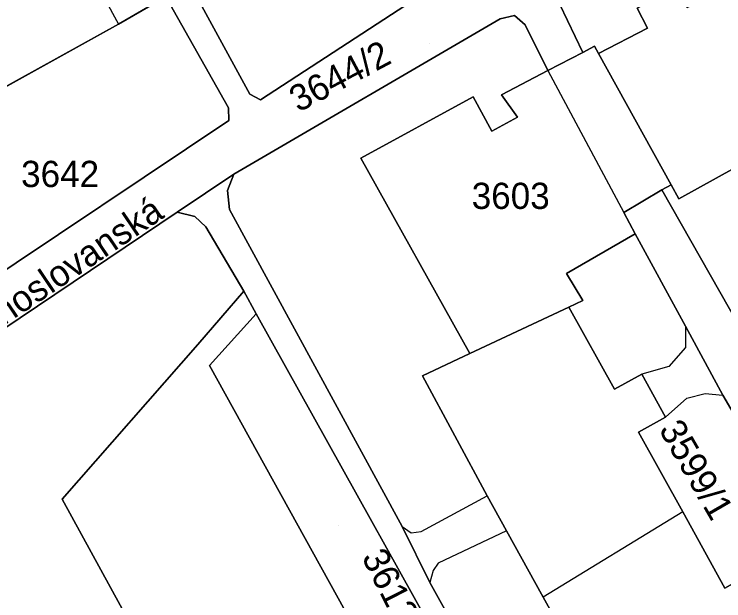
# Model space of a CAD drawing. Extents: x -262715 to -259381, y -1237238 to -1231182.
# Drawn here: x -261712.6 to -261658.4, y -1235940.1 to -1235895.4 of the extents above; entities that cross this region are included whole.
import ezdxf

# ---------------------------------------------------------------- set-up
doc = ezdxf.new("R2010")
doc.units = 0
for name, color, linetype in [('body_kn', 7, 'Continuous'), ('kladpar_druhypozemkov', 7, 'Continuous'), ('kladpar_hranice', 7, 'Continuous'), ('kladpar_parcelnecisla', 7, 'Continuous'), ('kladpar_plochy', 7, 'Continuous'), ('popisy', 7, 'Continuous'), ('zappar_hrandruhpozemk', 7, 'Continuous')]:
    doc.layers.add(name, color=color, linetype=linetype)

msp = doc.modelspace()

# ---------------------------------------------------------------- linework, layer by layer
at = {"layer": 'body_kn'}
for p, q in [((-261675.5, -1235895.7), (-261675.5, -1235895.7)), ((-261674.4, -1235895.46), (-261674.4, -1235895.46)), ((-261704.6, -1235896.11), (-261704.6, -1235896.11)), ((-261673.6, -1235896.15), (-261673.6, -1235896.15)), ((-261664.27, -1235896.41), (-261664.27, -1235896.41)), ((-261668.3, -1235897.8), (-261668.3, -1235897.8)), ((-261668.3, -1235897.8), (-261668.3, -1235897.8)), ((-261669.19, -1235898.27), (-261669.19, -1235898.27)), ((-261668, -1235898.35), (-261668, -1235898.35)), ((-261671.85, -1235899.65), (-261671.85, -1235899.65)), ((-261671.85, -1235899.65), (-261671.85, -1235899.65)), ((-261694.59, -1235901.44), (-261694.59, -1235901.44)), ((-261693.78, -1235901.89), (-261693.78, -1235901.89)), ((-261677.56, -1235901.66), (-261677.56, -1235901.66)), ((-261675.4, -1235901.49), (-261675.4, -1235901.49)), ((-261696.2, -1235902.49), (-261696.2, -1235902.49)), ((-261696.19, -1235903.45), (-261696.19, -1235903.45)), ((-261674.18, -1235903.2), (-261674.18, -1235903.2)), ((-261676.13, -1235904.26), (-261676.13, -1235904.26)), ((-261686.11, -1235906.33), (-261686.11, -1235906.33)), ((-261695.81, -1235907.56), (-261695.81, -1235907.56)), ((-261695.81, -1235907.56), (-261695.81, -1235907.56)), ((-261662.46, -1235908.35), (-261662.46, -1235908.35)), ((-261696.3, -1235908.79), (-261696.3, -1235908.79)), ((-261663.16, -1235908.74), (-261663.16, -1235908.74)), ((-261661.86, -1235909.43), (-261661.86, -1235909.43)), ((-261700.14, -1235910.44), (-261700.14, -1235910.44)), ((-261700.14, -1235910.44), (-261700.14, -1235910.44)), ((-261696.13, -1235910.23), (-261696.13, -1235910.23)), ((-261666.06, -1235910.46), (-261666.06, -1235910.46)), ((-261666.06, -1235910.46), (-261666.06, -1235910.46)), ((-261698.79, -1235910.77), (-261698.79, -1235910.77)), ((-261697.94, -1235911.57), (-261697.94, -1235911.57)), ((-261665.19, -1235912.1), (-261665.19, -1235912.1)), ((-261670.44, -1235915.11), (-261670.44, -1235915.11)), ((-261670.44, -1235915.11), (-261670.44, -1235915.11)), ((-261695.04, -1235916.46), (-261695.04, -1235916.46)), ((-261695.04, -1235916.46), (-261695.04, -1235916.46)), ((-261669.2, -1235917.18), (-261669.2, -1235917.18)), ((-261670.26, -1235917.68), (-261670.26, -1235917.68)), ((-261670.26, -1235917.68), (-261670.26, -1235917.68)), ((-261694.09, -1235918.19), (-261694.09, -1235918.19)), ((-261694.09, -1235918.19), (-261694.09, -1235918.19)), ((-261661.36, -1235919.14), (-261661.36, -1235919.14)), ((-261661.36, -1235919.14), (-261661.36, -1235919.14)), ((-261698.55, -1235920.54), (-261698.55, -1235920.54)), ((-261661.37, -1235920.76), (-261661.37, -1235920.76)), ((-261677.8, -1235921.23), (-261677.8, -1235921.23)), ((-261697.65, -1235922.13), (-261697.65, -1235922.13)), ((-261662.62, -1235922.22), (-261662.62, -1235922.22)), ((-261681.42, -1235922.93), (-261681.42, -1235922.93)), ((-261664.69, -1235922.79), (-261664.69, -1235922.79)), ((-261666.77, -1235923.94), (-261666.77, -1235923.94)), ((-261661.27, -1235924.63), (-261661.27, -1235924.63)), ((-261659.87, -1235924.26), (-261659.87, -1235924.26)), ((-261658.51, -1235924.39), (-261658.51, -1235924.39)), ((-261662.88, -1235926.08), (-261662.88, -1235926.08)), ((-261662.88, -1235926.08), (-261662.88, -1235926.08)), ((-261664.95, -1235927.23), (-261664.95, -1235927.23)), ((-261676.49, -1235932.07), (-261676.49, -1235932.07)), ((-261708.89, -1235932.33), (-261708.89, -1235932.33)), ((-261708.89, -1235932.33), (-261708.89, -1235932.33)), ((-261661.57, -1235933.29), (-261661.57, -1235933.29)), ((-261661.57, -1235933.29), (-261661.57, -1235933.29)), ((-261682.96, -1235934.42), (-261682.96, -1235934.42)), ((-261682.96, -1235934.42), (-261682.96, -1235934.42)), ((-261682.27, -1235934.89), (-261682.27, -1235934.89)), ((-261681.52, -1235934.8), (-261681.52, -1235934.8)), ((-261675.01, -1235934.73), (-261675.01, -1235934.73)), ((-261675.01, -1235934.73), (-261675.01, -1235934.73)), ((-261680.22, -1235937.21), (-261680.22, -1235937.21)), ((-261680.6, -1235937.76), (-261680.6, -1235937.76)), ((-261680.87, -1235938.67), (-261680.87, -1235938.67)), ((-261672.21, -1235939.8), (-261672.21, -1235939.8))]:
    msp.add_line(p, q, dxfattribs=at)
at = {"layer": 'kladpar_druhypozemkov'}
for p, q in [((-261680.9, -1235897.56), (-261680.9, -1235897.56)), ((-261709.22, -1235907.11), (-261709.22, -1235907.11)), ((-261674.01, -1235908.35), (-261674.01, -1235908.35)), ((-261658.84, -1235931.29), (-261658.84, -1235931.29)), ((-261687.81, -1235934.34), (-261687.81, -1235934.34))]:
    msp.add_line(p, q, dxfattribs=at)
at = {"layer": 'kladpar_hranice'}
for points in [[(-261691.43, -1235863.79), (-261681.28, -1235881.5), (-261681.98, -1235883.56), (-261682.9, -1235883.79), (-261699.17, -1235893.03), (-261700.98, -1235894), (-261704.6, -1235896.11), (-261722.66, -1235906.12), (-261725.03, -1235907.42), (-261733.37, -1235912.02), (-261736.22, -1235907.1), (-261738.92, -1235908.7), (-261745.38, -1235896.97), (-261752.86, -1235901), (-261771.78, -1235865.86), (-261773.04, -1235863.66), (-261799.8, -1235816.48), (-261785.52, -1235807.84), (-261785.53, -1235785.51), (-261788.57, -1235776.95), (-261785.71, -1235775.44), (-261771.63, -1235767.47), (-261769.96, -1235770.12)], [(-261691.43, -1235863.79), (-261688.13, -1235862.68), (-261686.52, -1235863.06), (-261685.24, -1235864.03), (-261675.49, -1235882.36), (-261674.8, -1235884.75), (-261675.09, -1235887.1), (-261676.1, -1235889.22), (-261677.57, -1235891.17), (-261679.91, -1235892.83), (-261693.78, -1235901.89), (-261694.59, -1235901.44), (-261699.17, -1235893.03), (-261682.9, -1235883.79), (-261681.98, -1235883.56), (-261681.28, -1235881.5), (-261691.43, -1235863.79)], [(-261715.67, -1235916.48), (-261696.19, -1235903.45), (-261696.2, -1235902.49), (-261700.98, -1235894), (-261699.17, -1235893.03), (-261694.59, -1235901.44), (-261693.78, -1235901.89), (-261679.91, -1235892.83), (-261677.57, -1235891.17), (-261663.48, -1235880.67), (-261658.37, -1235877.23)], [(-261650.85, -1235881.18), (-261664.12, -1235888.88), (-261666.06, -1235890.03), (-261670.4, -1235892.62), (-261671.2, -1235893.6), (-261670.95, -1235894.62), (-261669.19, -1235898.27), (-261671.85, -1235899.65), (-261673.6, -1235896.15), (-261674.4, -1235895.46), (-261675.5, -1235895.7), (-261695.81, -1235907.56), (-261700.14, -1235910.44), (-261734.67, -1235933.67)], [(-261655.08, -1235891.64), (-261661.23, -1235894.83), (-261662.02, -1235893.31), (-261664, -1235894.34), (-261665.06, -1235894.89), (-261664.27, -1235896.41), (-261668, -1235898.35), (-261668.3, -1235897.8), (-261669.19, -1235898.27), (-261670.95, -1235894.62), (-261671.2, -1235893.6), (-261670.4, -1235892.62), (-261666.06, -1235890.03), (-261664.12, -1235888.88), (-261650.85, -1235881.18)], [(-261642.18, -1235884.94), (-261635.9, -1235895.84), (-261640.46, -1235897.58), (-261642.71, -1235898.82), (-261649.02, -1235902.32), (-261655.57, -1235905.94), (-261657.59, -1235907.06), (-261661.86, -1235909.43), (-261662.46, -1235908.35), (-261668, -1235898.35), (-261664.27, -1235896.41), (-261665.06, -1235894.89), (-261664, -1235894.34), (-261662.02, -1235893.31), (-261661.23, -1235894.83), (-261655.08, -1235891.64), (-261648.92, -1235888.44), (-261649.71, -1235886.92), (-261648.47, -1235886.27), (-261646.66, -1235885.33), (-261645.87, -1235886.85), (-261642.18, -1235884.94)], [(-261700.98, -1235894), (-261696.2, -1235902.49), (-261696.19, -1235903.45), (-261715.67, -1235916.48), (-261716.59, -1235916.15), (-261722.66, -1235906.12), (-261704.6, -1235896.11), (-261700.98, -1235894)], [(-261695.81, -1235907.56), (-261675.5, -1235895.7), (-261674.4, -1235895.46), (-261673.6, -1235896.15), (-261671.85, -1235899.65), (-261675.4, -1235901.49), (-261674.18, -1235903.2), (-261676.13, -1235904.26), (-261677.56, -1235901.66), (-261686.11, -1235906.33), (-261677.8, -1235921.23), (-261681.42, -1235922.93), (-261676.49, -1235932.07), (-261675.01, -1235934.73), (-261672.21, -1235939.8), (-261668.05, -1235947.31), (-261666.92, -1235949.36), (-261663.81, -1235954.97), (-261659.69, -1235962.41), (-261658.56, -1235964.46)], [(-261635.9, -1235895.84), (-261632.59, -1235901.57), (-261629.93, -1235900.17), (-261629.37, -1235903.12), (-261629.71, -1235906.18), (-261630.81, -1235909.02), (-261632.4, -1235911.14), (-261633.5, -1235909.46), (-261635.61, -1235910.73), (-261647.19, -1235916.68), (-261652.4, -1235919.49), (-261655.07, -1235920.8), (-261655.84, -1235920.95), (-261656.54, -1235920.4), (-261663.16, -1235908.74), (-261662.46, -1235908.35), (-261661.86, -1235909.43), (-261657.59, -1235907.06), (-261655.57, -1235905.94), (-261649.02, -1235902.32), (-261642.71, -1235898.82), (-261640.46, -1235897.58), (-261635.9, -1235895.84)], [(-261668.3, -1235897.8), (-261668, -1235898.35), (-261662.46, -1235908.35), (-261663.16, -1235908.74), (-261666.06, -1235910.46), (-261665.19, -1235912.1), (-261670.44, -1235915.11), (-261669.2, -1235917.18), (-261670.26, -1235917.68), (-261677.8, -1235921.23), (-261686.11, -1235906.33), (-261677.56, -1235901.66), (-261676.13, -1235904.26), (-261674.18, -1235903.2), (-261675.4, -1235901.49), (-261671.85, -1235899.65), (-261669.19, -1235898.27), (-261668.3, -1235897.8)], [(-261700.14, -1235910.44), (-261695.81, -1235907.56), (-261696.3, -1235908.79), (-261696.13, -1235910.23), (-261682.96, -1235934.42), (-261680.87, -1235938.67), (-261674.47, -1235950.17), (-261672.63, -1235953.64), (-261666.32, -1235964.83), (-261664.28, -1235968.72), (-261657.45, -1235980.76), (-261655.55, -1235984.37), (-261649.11, -1235996.09), (-261647.9, -1235998.2)], [(-261647.9, -1235998.2), (-261649.11, -1235996.09), (-261655.55, -1235984.37), (-261657.45, -1235980.76), (-261664.28, -1235968.72), (-261666.32, -1235964.83), (-261672.63, -1235953.64), (-261674.47, -1235950.17), (-261680.87, -1235938.67), (-261682.96, -1235934.42), (-261696.13, -1235910.23), (-261696.3, -1235908.79), (-261695.81, -1235907.56)], [(-261666.06, -1235910.46), (-261663.16, -1235908.74), (-261656.54, -1235920.4), (-261655.84, -1235920.95), (-261655.07, -1235920.8), (-261652.4, -1235919.49), (-261647.19, -1235916.68), (-261635.61, -1235910.73), (-261633.5, -1235909.46), (-261632.4, -1235911.14), (-261634.48, -1235912.49), (-261643.77, -1235917.41), (-261646.59, -1235919.26), (-261649.17, -1235921.91), (-261651.23, -1235925), (-261652.33, -1235928.69), (-261653.06, -1235932.55), (-261652.34, -1235936.44), (-261650.33, -1235940.2), (-261644.15, -1235951.36), (-261603.25, -1236024.32)], [(-261695.04, -1235916.46), (-261698.55, -1235920.54), (-261708.89, -1235932.33), (-261696.53, -1235954.95), (-261704.09, -1235950.34), (-261732.17, -1235937.98), (-261734.67, -1235933.67), (-261700.14, -1235910.44), (-261698.79, -1235910.77), (-261697.94, -1235911.57), (-261695.04, -1235916.46)], [(-261656.28, -1235993.3), (-261653.25, -1235991.72), (-261657.83, -1235983.33), (-261658.65, -1235981.75), (-261674.3, -1235953.82), (-261675.47, -1235951.64), (-261694.09, -1235918.19), (-261695.04, -1235916.46), (-261697.94, -1235911.57), (-261698.79, -1235910.77), (-261700.14, -1235910.44)], [(-261606.85, -1236022.21), (-261609.31, -1236017.99), (-261611.03, -1236014.53), (-261617.93, -1236002.88), (-261618.27, -1236002.12), (-261619.93, -1235998.41), (-261626.44, -1235987.35), (-261628.45, -1235983.11), (-261634.94, -1235971.68), (-261637.19, -1235967.84), (-261644.32, -1235955.72), (-261646.13, -1235952.42), (-261652.77, -1235940.57), (-261654.43, -1235937.15), (-261654.92, -1235933.95), (-261654.76, -1235930.83), (-261658.51, -1235924.39), (-261661.36, -1235919.14), (-261665.19, -1235912.1), (-261666.06, -1235910.46)], [(-261670.44, -1235915.11), (-261665.19, -1235912.1), (-261661.36, -1235919.14), (-261658.51, -1235924.39), (-261654.76, -1235930.83), (-261654.92, -1235933.95), (-261654.43, -1235937.15), (-261652.77, -1235940.57), (-261646.13, -1235952.42), (-261644.32, -1235955.72), (-261637.19, -1235967.84), (-261634.94, -1235971.68), (-261628.45, -1235983.11), (-261626.44, -1235987.35), (-261619.93, -1235998.41), (-261618.27, -1236002.12), (-261617.93, -1236002.88), (-261611.03, -1236014.53), (-261609.31, -1236017.99), (-261606.85, -1236022.21)], [(-261644.3, -1235964.36), (-261648.09, -1235957.54), (-261646.02, -1235956.39), (-261647.85, -1235953.09), (-261649.93, -1235954.24), (-261653.15, -1235948.44), (-261656.51, -1235942.39), (-261654.45, -1235941.25), (-261656.28, -1235937.95), (-261658.35, -1235939.1), (-261661.57, -1235933.29), (-261664.95, -1235927.23), (-261662.88, -1235926.08), (-261664.69, -1235922.79), (-261666.77, -1235923.94), (-261670.26, -1235917.68), (-261669.2, -1235917.18), (-261670.44, -1235915.11)], [(-261708.89, -1235932.33), (-261698.55, -1235920.54), (-261695.04, -1235916.46), (-261694.09, -1235918.19), (-261697.65, -1235922.13), (-261680.01, -1235954.03), (-261675.47, -1235951.64), (-261674.3, -1235953.82), (-261678.75, -1235956.26), (-261665.14, -1235980.9), (-261671.45, -1235984.42)], [(-261658.56, -1235964.46), (-261659.69, -1235962.41), (-261663.81, -1235954.97), (-261666.92, -1235949.36), (-261668.05, -1235947.31), (-261672.21, -1235939.8), (-261675.01, -1235934.73), (-261676.49, -1235932.07), (-261681.42, -1235922.93), (-261677.8, -1235921.23), (-261670.26, -1235917.68)], [(-261670.26, -1235917.68), (-261666.77, -1235923.94), (-261664.69, -1235922.79), (-261662.88, -1235926.08), (-261664.95, -1235927.23), (-261661.57, -1235933.29), (-261658.35, -1235939.1), (-261656.28, -1235937.95), (-261654.45, -1235941.25), (-261656.51, -1235942.39), (-261653.15, -1235948.44), (-261649.93, -1235954.24), (-261647.85, -1235953.09), (-261646.02, -1235956.39), (-261648.09, -1235957.54), (-261644.3, -1235964.36)], [(-261694.09, -1235918.19), (-261675.47, -1235951.64), (-261680.01, -1235954.03), (-261697.65, -1235922.13), (-261694.09, -1235918.19)], [(-261684.71, -1235976.66), (-261694.85, -1235957.99), (-261704.72, -1235951.97), (-261730.8, -1235940.42), (-261732.17, -1235937.98), (-261704.09, -1235950.34), (-261696.53, -1235954.95), (-261708.89, -1235932.33)]]:
    msp.add_lwpolyline(points, dxfattribs=at)
at = {"layer": 'kladpar_plochy'}
for p, q in [((-261700.98, -1235894), (-261704.6, -1235896.11)), ((-261704.6, -1235896.11), (-261722.66, -1235906.12))]:
    msp.add_line(p, q, dxfattribs=at)
for points in [[(-261691.43, -1235863.79), (-261688.13, -1235862.68), (-261686.52, -1235863.06), (-261685.24, -1235864.03), (-261675.49, -1235882.36), (-261674.8, -1235884.75), (-261675.09, -1235887.1), (-261676.1, -1235889.22), (-261677.57, -1235891.17), (-261679.91, -1235892.83), (-261693.78, -1235901.89), (-261694.59, -1235901.44), (-261699.17, -1235893.03), (-261682.9, -1235883.79), (-261681.98, -1235883.56), (-261681.28, -1235881.5)], [(-261642.18, -1235884.94), (-261635.9, -1235895.84), (-261640.46, -1235897.58), (-261642.71, -1235898.82), (-261649.02, -1235902.32), (-261655.57, -1235905.94), (-261657.59, -1235907.06), (-261661.86, -1235909.43), (-261662.46, -1235908.35), (-261668, -1235898.35), (-261664.27, -1235896.41), (-261665.06, -1235894.89), (-261664, -1235894.34), (-261662.02, -1235893.31), (-261661.23, -1235894.83), (-261655.08, -1235891.64), (-261648.92, -1235888.44), (-261649.71, -1235886.92), (-261648.47, -1235886.27), (-261646.66, -1235885.33), (-261645.87, -1235886.85)], [(-261700.98, -1235894), (-261696.2, -1235902.49), (-261696.19, -1235903.45), (-261715.67, -1235916.48), (-261716.59, -1235916.15), (-261722.66, -1235906.12), (-261704.6, -1235896.11)], [(-261635.9, -1235895.84), (-261632.59, -1235901.57), (-261629.93, -1235900.17), (-261629.37, -1235903.12), (-261629.71, -1235906.18), (-261630.81, -1235909.02), (-261632.4, -1235911.14), (-261633.5, -1235909.46), (-261635.61, -1235910.73), (-261647.19, -1235916.68), (-261652.4, -1235919.49), (-261655.07, -1235920.8), (-261655.84, -1235920.95), (-261656.54, -1235920.4), (-261663.16, -1235908.74), (-261662.46, -1235908.35), (-261661.86, -1235909.43), (-261657.59, -1235907.06), (-261655.57, -1235905.94), (-261649.02, -1235902.32), (-261642.71, -1235898.82), (-261640.46, -1235897.58)], [(-261668.3, -1235897.8), (-261668, -1235898.35), (-261662.46, -1235908.35), (-261663.16, -1235908.74), (-261666.06, -1235910.46), (-261665.19, -1235912.1), (-261670.44, -1235915.11), (-261669.2, -1235917.18), (-261670.26, -1235917.68), (-261677.8, -1235921.23), (-261686.11, -1235906.33), (-261677.56, -1235901.66), (-261676.13, -1235904.26), (-261674.18, -1235903.2), (-261675.4, -1235901.49), (-261671.85, -1235899.65), (-261669.19, -1235898.27)], [(-261695.04, -1235916.46), (-261698.55, -1235920.54), (-261708.89, -1235932.33), (-261696.53, -1235954.95), (-261704.09, -1235950.34), (-261732.17, -1235937.98), (-261734.67, -1235933.67), (-261700.14, -1235910.44), (-261698.79, -1235910.77), (-261697.94, -1235911.57)], [(-261708.89, -1235932.33), (-261698.55, -1235920.54), (-261695.04, -1235916.46), (-261694.09, -1235918.19), (-261697.65, -1235922.13), (-261680.01, -1235954.03), (-261675.47, -1235951.64), (-261674.3, -1235953.82), (-261678.75, -1235956.26), (-261665.14, -1235980.9), (-261671.45, -1235984.42), (-261684.71, -1235976.66), (-261694.85, -1235957.99), (-261704.72, -1235951.97), (-261730.8, -1235940.42), (-261732.17, -1235937.98), (-261704.09, -1235950.34), (-261696.53, -1235954.95)], [(-261694.09, -1235918.19), (-261675.47, -1235951.64), (-261680.01, -1235954.03), (-261697.65, -1235922.13)]]:
    msp.add_lwpolyline(points, close=True, dxfattribs=at)
for points in [[(-261715.67, -1235916.48), (-261696.19, -1235903.45), (-261696.2, -1235902.49), (-261700.98, -1235894), (-261699.17, -1235893.03), (-261694.59, -1235901.44), (-261693.78, -1235901.89), (-261679.91, -1235892.83), (-261677.57, -1235891.17), (-261663.48, -1235880.67), (-261658.37, -1235877.23)], [(-261650.85, -1235881.18), (-261664.12, -1235888.88), (-261666.06, -1235890.03), (-261670.4, -1235892.62), (-261671.2, -1235893.6), (-261670.95, -1235894.62), (-261669.19, -1235898.27), (-261671.85, -1235899.65), (-261673.6, -1235896.15), (-261674.4, -1235895.46), (-261675.5, -1235895.7), (-261695.81, -1235907.56), (-261700.14, -1235910.44), (-261734.67, -1235933.67)], [(-261655.08, -1235891.64), (-261661.23, -1235894.83), (-261662.02, -1235893.31), (-261664, -1235894.34), (-261665.06, -1235894.89), (-261664.27, -1235896.41), (-261668, -1235898.35), (-261668.3, -1235897.8), (-261669.19, -1235898.27), (-261670.95, -1235894.62), (-261671.2, -1235893.6), (-261670.4, -1235892.62), (-261666.06, -1235890.03), (-261664.12, -1235888.88), (-261650.85, -1235881.18)], [(-261674.47, -1235950.17), (-261680.87, -1235938.67), (-261682.96, -1235934.42), (-261696.13, -1235910.23), (-261696.3, -1235908.79), (-261695.81, -1235907.56), (-261675.5, -1235895.7), (-261674.4, -1235895.46), (-261673.6, -1235896.15), (-261671.85, -1235899.65), (-261675.4, -1235901.49), (-261674.18, -1235903.2), (-261676.13, -1235904.26), (-261677.56, -1235901.66), (-261686.11, -1235906.33), (-261677.8, -1235921.23), (-261681.42, -1235922.93), (-261676.49, -1235932.07), (-261675.01, -1235934.73), (-261672.21, -1235939.8), (-261668.05, -1235947.31)], [(-261658.65, -1235981.75), (-261674.3, -1235953.82), (-261675.47, -1235951.64), (-261694.09, -1235918.19), (-261695.04, -1235916.46), (-261697.94, -1235911.57), (-261698.79, -1235910.77), (-261700.14, -1235910.44), (-261695.81, -1235907.56), (-261696.3, -1235908.79), (-261696.13, -1235910.23), (-261682.96, -1235934.42), (-261680.87, -1235938.67), (-261674.47, -1235950.17), (-261672.63, -1235953.64), (-261666.32, -1235964.83)], [(-261654.76, -1235930.83), (-261658.51, -1235924.39), (-261661.36, -1235919.14), (-261665.19, -1235912.1), (-261666.06, -1235910.46), (-261663.16, -1235908.74), (-261656.54, -1235920.4)], [(-261658.35, -1235939.1), (-261661.57, -1235933.29), (-261664.95, -1235927.23), (-261662.88, -1235926.08), (-261664.69, -1235922.79), (-261666.77, -1235923.94), (-261670.26, -1235917.68), (-261669.2, -1235917.18), (-261670.44, -1235915.11), (-261665.19, -1235912.1), (-261661.36, -1235919.14), (-261658.51, -1235924.39), (-261654.76, -1235930.83)], [(-261658.56, -1235964.46), (-261659.69, -1235962.41), (-261663.81, -1235954.97), (-261666.92, -1235949.36), (-261668.05, -1235947.31), (-261672.21, -1235939.8), (-261675.01, -1235934.73), (-261676.49, -1235932.07), (-261681.42, -1235922.93), (-261677.8, -1235921.23), (-261670.26, -1235917.68), (-261666.77, -1235923.94), (-261664.69, -1235922.79), (-261662.88, -1235926.08), (-261664.95, -1235927.23), (-261661.57, -1235933.29), (-261658.35, -1235939.1)]]:
    msp.add_lwpolyline(points, dxfattribs=at)
at = {"layer": 'zappar_hrandruhpozemk'}
for p, q in [((-261707.18, -1235891.34), (-261704.6, -1235896.11)), ((-261671.85, -1235899.65), (-261666.06, -1235910.46)), ((-261671.85, -1235899.65), (-261666.06, -1235910.46)), ((-261661.36, -1235919.14), (-261661.37, -1235920.76)), ((-261661.37, -1235920.76), (-261662.62, -1235922.22)), ((-261662.62, -1235922.22), (-261664.69, -1235922.79)), ((-261662.88, -1235926.08), (-261661.27, -1235924.63)), ((-261661.27, -1235924.63), (-261659.87, -1235924.26)), ((-261659.87, -1235924.26), (-261658.51, -1235924.39)), ((-261681.52, -1235934.8), (-261676.49, -1235932.07)), ((-261661.57, -1235933.29), (-261672.21, -1235939.8)), ((-261675.01, -1235934.73), (-261680.22, -1235937.21))]:
    msp.add_line(p, q, dxfattribs=at)
for points in [[(-261682.96, -1235934.42), (-261682.27, -1235934.89), (-261681.52, -1235934.8)], [(-261680.22, -1235937.21), (-261680.6, -1235937.76), (-261680.87, -1235938.67)]]:
    msp.add_lwpolyline(points, dxfattribs=at)

# ---------------------------------------------------------------- texts
at = {"layer": 'kladpar_parcelnecisla'}
for s, rotation, p in [('3644/2', 28, (-261690.88, -1235902.869)), ('3599/1', 300, (-261663.435, -1235927.018)), ('3612/4', 297, (-261686.093, -1235936.749))]:
    msp.add_text(s, height=2, rotation=rotation, dxfattribs=at).set_placement(p)
for s, p in [('3642', (-261712.029, -1235908.53)), ('3603', (-261677.666, -1235910.2))]:
    msp.add_text(s, height=2, dxfattribs=at).set_placement(p)
at = {"layer": 'popisy'}
msp.add_text('Juhoslovanská', height=2, rotation=34, dxfattribs=at).set_placement((-261715.678, -1235920.691))

doc.saveas('drawing.dxf')
